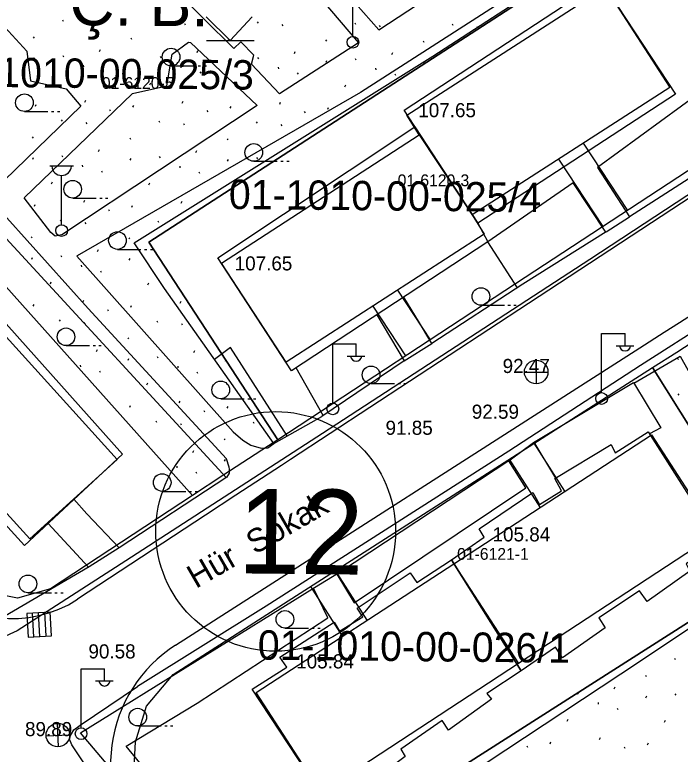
# Model space of a CAD drawing. Extents: x 412225 to 413380, y 4456471 to 4457189.
# Drawn here: x 412683.6 to 412740.2, y 4456998.3 to 4457061.2 of the extents above; entities that cross this region are included whole.
import ezdxf

# ---------------------------------------------------------------- set-up
doc = ezdxf.new("R2010")
doc.units = 0
for name, color, linetype in [('0_HALİHAZIR', 7, 'Continuous'), ('0_KADASTRO', 7, 'Continuous'), ('Level 27', 7, 'Continuous'), ('Level 41', 7, 'Continuous'), ('Level 56', 7, 'Continuous'), ('Level 57', 7, 'Continuous'), ('Level 58', 7, 'Continuous'), ('Level 59', 7, 'Continuous'), ('Level 62', 7, 'Continuous')]:
    doc.layers.add(name, color=color, linetype=linetype)

msp = doc.modelspace()

# ---------------------------------------------------------------- linework, layer by layer
at = {"layer": '0_HALİHAZIR'}
for p, q in [((412712.35, 4457059.356), (412712.35, 4457063.549)), ((412701.915, 4457059.013), (412699.855, 4457061.003)), ((412701.915, 4457059.013), (412703.765, 4457061.023)), ((412699.895, 4457059.013), (412703.935, 4457059.013)), ((412696.879, 4457056.841), (412698.879, 4457056.841)), ((412699.179, 4457056.841), (412699.379, 4457056.841)), ((412699.679, 4457056.841), (412699.879, 4457056.841)), ((412684.4, 4457052.959), (412686.4, 4457052.959)), ((412686.7, 4457052.959), (412686.9, 4457052.959)), ((412687.2, 4457052.959), (412687.4, 4457052.959)), ((412703.915, 4457048.725), (412705.915, 4457048.725)), ((412706.215, 4457048.725), (412706.415, 4457048.725)), ((412706.715, 4457048.725), (412706.915, 4457048.725)), ((412686.563, 4457048.326), (412688.563, 4457048.326)), ((412687.563, 4457043.326), (412687.563, 4457047.519)), ((412688.504, 4457045.594), (412690.504, 4457045.594)), ((412690.804, 4457045.594), (412691.004, 4457045.594)), ((412691.304, 4457045.594), (412691.504, 4457045.594)), ((412692.316, 4457041.228), (412694.316, 4457041.228)), ((412694.616, 4457041.228), (412694.816, 4457041.228)), ((412695.116, 4457041.228), (412695.316, 4457041.228)), ((412723.249, 4457036.464), (412725.249, 4457036.464)), ((412725.549, 4457036.464), (412725.749, 4457036.464)), ((412726.049, 4457036.464), (412726.249, 4457036.464)), ((412733.51, 4457029.057), (412733.51, 4457034.057)), ((412733.51, 4457034.057), (412735.51, 4457034.057)), ((412735.51, 4457033.057), (412735.51, 4457034.057)), ((412687.938, 4457033.033), (412689.938, 4457033.034)), ((412690.238, 4457033.034), (412690.438, 4457033.034)), ((412690.738, 4457033.034), (412690.938, 4457033.034)), ((412710.631, 4457028.172), (412710.631, 4457033.172)), ((412710.631, 4457033.172), (412712.631, 4457033.172)), ((412712.631, 4457032.172), (412712.631, 4457033.172)), ((412734.75, 4457033.017), (412736.25, 4457033.017)), ((412711.871, 4457032.132), (412713.371, 4457032.132)), ((412727.964, 4457029.781), (412727.964, 4457031.781)), ((412726.944, 4457030.771), (412728.944, 4457030.771)), ((412713.898, 4457029.798), (412715.898, 4457029.799)), ((412716.198, 4457029.799), (412716.398, 4457029.799)), ((412716.698, 4457029.799), (412716.898, 4457029.799)), ((412701.105, 4457028.514), (412703.105, 4457028.514)), ((412703.405, 4457028.514), (412703.605, 4457028.514)), ((412703.905, 4457028.514), (412704.105, 4457028.514)), ((412696.122, 4457020.631), (412698.122, 4457020.631)), ((412698.422, 4457020.631), (412698.622, 4457020.631)), ((412698.922, 4457020.631), (412699.122, 4457020.631)), ((412684.695, 4457012.005), (412686.695, 4457012.005)), ((412686.995, 4457012.005), (412687.195, 4457012.005)), ((412687.495, 4457012.005), (412687.695, 4457012.005)), ((412686.586, 4457010.344), (412684.59, 4457010.224)), ((412686.586, 4457010.344), (412684.59, 4457010.224)), ((412685.708, 4457008.288), (412685.588, 4457010.284)), ((412686.255, 4457008.32), (412686.135, 4457010.317)), ((412686.706, 4457008.348), (412686.586, 4457010.344)), ((412686.706, 4457008.348), (412686.586, 4457010.344)), ((412684.59, 4457010.224), (412684.71, 4457008.228)), ((412684.59, 4457010.224), (412684.71, 4457008.228)), ((412685.213, 4457008.258), (412685.093, 4457010.254)), ((412706.569, 4457008.988), (412708.569, 4457008.988)), ((412708.869, 4457008.988), (412709.069, 4457008.988)), ((412709.369, 4457008.988), (412709.569, 4457008.988)), ((412684.71, 4457008.228), (412686.706, 4457008.348)), ((412684.71, 4457008.228), (412686.706, 4457008.348)), ((412689.213, 4457000.53), (412689.213, 4457005.53)), ((412689.213, 4457005.53), (412691.213, 4457005.53)), ((412691.213, 4457004.53), (412691.213, 4457005.53)), ((412690.453, 4457004.49), (412691.953, 4457004.49)), ((412687.31, 4456998.88), (412687.204, 4457000.877)), ((412694.038, 4457000.664), (412696.038, 4457000.664)), ((412696.338, 4457000.664), (412696.538, 4457000.664)), ((412696.838, 4457000.664), (412697.038, 4457000.664)), ((412686.239, 4456999.815), (412688.236, 4456999.92))]:
    msp.add_line(p, q, dxfattribs=at)
for points in [[(412679.492, 4457100.883), (412685.765, 4457093.331), (412695.767, 4457081.892), (412711.944, 4457062.881), (412714.563, 4457059.918), (412733.403, 4457072.28)], [(412699.183, 4457074.824), (412712.815, 4457058.797), (412706.095, 4457054.452), (412703.709, 4457057.001), (412703.931, 4457057.744), (412702.81, 4457058.887), (412702.219, 4457058.31), (412697.048, 4457063.454), (412696.431, 4457066.287), (412693.596, 4457066.79), (412691.907, 4457068.474)], [(412735.889, 4457069.296), (412712.998, 4457054.578), (412688.896, 4457040.68), (412688.846, 4457040.646), (412702.156, 4457025.684), (412702.983, 4457024.982), (412703.655, 4457024.557), (412704.543, 4457024.315), (412705.104, 4457024.334), (412705.619, 4457024.714)], [(412705.619, 4457024.714), (412696.306, 4457037.882), (412693.735, 4457041.769), (412719.148, 4457057.68), (412731.808, 4457065.9), (412736.393, 4457068.913)], [(412689.187, 4457053.409), (412682.705, 4457047.115), (412670.043, 4457060.984), (412676.472, 4457066.964)], [(412676.472, 4457066.964), (412684.6, 4457058.084), (412684.929, 4457055.57), (412687.949, 4457054.875), (412689.187, 4457053.409)], [(412743.255, 4457064.858), (412750.684, 4457056.25), (412751.37, 4457055.501), (412751.644, 4457054.884), (412751.715, 4457054.13), (412751.645, 4457053.494), (412751.33, 4457052.895), (412750.914, 4457052.462), (412732.528, 4457040.373), (412709.767, 4457025.551), (412693.023, 4457014.728), (412683.779, 4457008.772), (412682.481, 4457008.164), (412681.519, 4457008.117), (412680.859, 4457008.201), (412680.199, 4457008.518)], [(412701.62, 4457021.819), (412701.846, 4457022.184), (412701.864, 4457022.512), (412701.824, 4457022.685), (412701.581, 4457023.392), (412689.825, 4457036.19), (412677.693, 4457049.702), (412669.04, 4457059.012), (412668.703, 4457059.322), (412668.472, 4457059.322), (412668.119, 4457059.097), (412667.979, 4457058.983), (412667.539, 4457058.415)], [(412687.586, 4457042.462), (412687.008, 4457042.358), (412686.634, 4457042.658), (412684.379, 4457045.602), (412693.591, 4457054.492), (412696.512, 4457055.153), (412696.97, 4457057.832), (412698.352, 4457058.855), (412698.522, 4457058.846), (412704.204, 4457053.468)], [(412746.106, 4457057.901), (412742.091, 4457054.728), (412733.161, 4457048.198), (412735.899, 4457044.008)], [(412704.204, 4457053.468), (412687.586, 4457042.462)], [(412750.242, 4457053.211), (412735.899, 4457044.008)], [(412733.871, 4457042.691), (412731.101, 4457046.876), (412723.841, 4457041.87)], [(412776.877, 4457027.058), (412765.86, 4457039.533), (412762.016, 4457043.974), (412761.034, 4457044.744), (412760.075, 4457045.038), (412758.901, 4457044.93), (412758.111, 4457044.728), (412757.388, 4457044.413), (412756.798, 4457044.091), (412748.922, 4457039.064), (412736.837, 4457031.35), (412725.625, 4457024.04), (412704.983, 4457010.859), (412694.028, 4457004.011)], [(412733.906, 4457042.713), (412735.899, 4457044.008)], [(412733.906, 4457042.713), (412726.803, 4457038.255), (412719.06, 4457033.209)], [(412682.837, 4457042.163), (412701.583, 4457021.795)], [(412726.352, 4457037.961), (412723.841, 4457041.87)], [(412719.06, 4457033.209), (412717.931, 4457035.119), (412716.693, 4457037.167)], [(412714.397, 4457035.656), (412716.705, 4457031.726)], [(412716.705, 4457031.726), (412719.06, 4457033.209)], [(412706.764, 4457025.354), (412701.926, 4457032.88), (412700.579, 4457031.84)], [(412716.705, 4457031.726), (412709.697, 4457026.995)], [(412740.199, 4457032.125), (412749.832, 4457014.873), (412735.14, 4457005.068), (412720.44, 4456995.348)], [(412736.266, 4457029.838), (412740.199, 4457032.125)], [(412709.825, 4457027.081), (412707.535, 4457031.141)], [(412727.724, 4457024.795), (412736.237, 4457029.886), (412736.237, 4457029.886), (412738.567, 4457026.049), (412737.597, 4457025.517)], [(412705.619, 4457024.714), (412709.697, 4457026.995)], [(412725.739, 4457023.317), (412727.724, 4457024.795)], [(412727.746, 4457024.809), (412729.598, 4457021.747)], [(412710.984, 4457013.59), (412712.462, 4457011.138), (412727.08, 4457020.935), (412725.623, 4457023.24)], [(412711.138, 4457013.683), (412725.799, 4457023.356)], [(412701.632, 4457021.827), (412692.474, 4457015.82)], [(412692.474, 4457015.82), (412689.716, 4457018.706), (412688.615, 4457019.958)], [(412689.917, 4457014.214), (412682.266, 4457009.748), (412681.695, 4457009.559), (412681.378, 4457009.551), (412673.494, 4457018.65)], [(412689.857, 4457014.179), (412686.411, 4457017.902)], [(412692.474, 4457015.82), (412689.917, 4457014.214)], [(412709.076, 4457012.441), (412711.138, 4457013.683)], [(412704.449, 4456982.036), (412689.183, 4457000.086), (412709.076, 4457012.441)], [(412704.416, 4456982.075), (412704.909, 4456982.634), (412705.139, 4456983.084), (412705.251, 4456983.577), (412705.151, 4456984.228), (412693.058, 4456998.944), (412699.096, 4457002.606), (412710.22, 4457009.872), (412708.996, 4457012.391)], [(412761.497, 4456930.447), (412753.688, 4456940.053), (412747.141, 4456947.498), (412746.397, 4456948.389), (412745.949, 4456948.681), (412745.331, 4456948.738), (412744.516, 4456948.525), (412743.201, 4456947.596), (412739.127, 4456944.013), (412738.445, 4456943.769), (412737.57, 4456943.803), (412736.501, 4456944.322), (412735.14, 4456945.526), (412721.889, 4456960.912), (412705.563, 4456978.944), (412695.97, 4456990.045), (412691.524, 4456994.846), (412689.517, 4456997.436), (412688.422, 4456999.052), (412688.241, 4456999.549), (412688.318, 4456999.849), (412688.611, 4457000.321), (412689.132, 4457000.744), (412694.028, 4457004.011)]]:
    msp.add_lwpolyline(points, dxfattribs=at)
for points in [[(412716.713, 4457053.072), (412733.49, 4457064.082), (412739.799, 4457054.433), (412722.975, 4457043.45)], [(412722.975, 4457043.45), (412723.841, 4457041.87), (412707.138, 4457030.88), (412700.852, 4457040.503), (412717.633, 4457051.658)], [(412677.769, 4457037.447), (412679.28, 4457038.853), (412692.744, 4457023.809), (412684.393, 4457016.019), (412670.865, 4457030.893)], [(412720.742, 4457014.79), (412723.511, 4457016.726), (412723.086, 4457017.442), (412727.67, 4457020.536), (412728.236, 4457019.508), (412730.089, 4457020.689), (412729.546, 4457021.716), (412734.326, 4457024.605), (412734.679, 4457023.904), (412737.477, 4457025.705), (412743.402, 4457016.381), (412740.706, 4457014.453), (412741.027, 4457013.839), (412737.395, 4457011.243), (412736.737, 4457012.154), (412733.279, 4457009.853), (412733.818, 4457009.009), (412730.189, 4457006.461), (412729.58, 4457007.382), (412726.661, 4457005.369)], [(412703.783, 4457003.802), (412706.731, 4457005.655), (412706.143, 4457006.514), (412710.746, 4457009.51), (412711.204, 4457008.731), (412713.204, 4457009.952), (412712.708, 4457010.697), (412717.237, 4457013.684), (412717.779, 4457012.876), (412720.742, 4457014.79), (412726.661, 4457005.369), (412723.758, 4457003.428), (412724.146, 4457002.932), (412720.475, 4457000.301), (412719.934, 4457001.121), (412716.432, 4456998.676), (412716.813, 4456998.06), (412713.443, 4456995.571), (412712.847, 4456996.504), (412710.028, 4456994.327)]]:
    msp.add_lwpolyline(points, close=True, dxfattribs=at)
for centre, radius in [((412712.35, 4457058.856), 0.5), ((412696.879, 4457057.591), 0.75), ((412684.4, 4457053.709), 0.75), ((412703.915, 4457049.475), 0.75), ((412688.504, 4457046.344), 0.75), ((412687.563, 4457042.826), 0.5), ((412692.316, 4457041.978), 0.75), ((412723.249, 4457037.214), 0.75), ((412687.938, 4457033.784), 0.75), ((412727.948, 4457030.789), 1), ((412713.898, 4457030.548), 0.75), ((412701.105, 4457029.264), 0.75), ((412733.52, 4457028.533), 0.5), ((412710.641, 4457027.647), 0.5), ((412696.122, 4457021.381), 0.75), ((412684.695, 4457012.755), 0.75), ((412706.569, 4457009.738), 0.75), ((412694.038, 4457001.414), 0.75), ((412687.242, 4456999.886), 1), ((412689.223, 4457000.006), 0.5)]:
    msp.add_circle(centre, radius, dxfattribs=at)
for centre, radius, start, end in [((412687.563, 4457048.356), 0.837, 183.298, 356.90719), ((412735.51, 4457033.061), 0.474, 184.83843, 355.14641), ((412712.631, 4457032.175), 0.474, 184.83843, 355.14641), ((412691.213, 4457004.534), 0.474, 184.83843, 355.14641)]:
    msp.add_arc(centre, radius, start, end, dxfattribs=at)
at = {"layer": '0_KADASTRO'}
for points in [[(412648.699, 4457046.374), (412649.306, 4457046.925), (412654.025, 4457051.213), (412654.627, 4457051.76), (412672.943, 4457068.403), (412690.156, 4457084.044), (412677.17, 4457098.634), (412676.859, 4457098.984), (412679.801, 4457101.657), (412680.404, 4457100.989), (412696.526, 4457083.162), (412711.883, 4457066.181), (412726.691, 4457079.62), (412727.768, 4457078.353), (412736.14, 4457068.507), (412715.361, 4457055.043), (412694.972, 4457041.832), (412705.949, 4457025.019), (412705.176, 4457024.512), (412701.293, 4457021.967), (412698.715, 4457020.277), (412666.195, 4457056.65), (412651.296, 4457043.314), (412651.156, 4457043.479)], [(412694.972, 4457041.832), (412715.361, 4457055.043), (412736.14, 4457068.507), (412742.859, 4457060.585), (412745.985, 4457051.286), (412744.84, 4457050.509), (412726.191, 4457038.285), (412705.949, 4457025.019)], [(412651.296, 4457043.314), (412666.195, 4457056.65), (412698.715, 4457020.277), (412686.613, 4457012.33), (412683.807, 4457011.528), (412680.955, 4457012.103), (412678.505, 4457013.338)], [(412693.675, 4456996.092), (412693.851, 4456999.31), (412694.796, 4457002.349), (412697.045, 4457005.037), (412737.837, 4457031.159), (412748.435, 4457014.29), (412701.888, 4456984.577), (412694.625, 4456992.61)]]:
    msp.add_lwpolyline(points, close=True, dxfattribs=at)
msp.add_lwpolyline([(412784.218, 4456980.035), (412748.469, 4456948.003), (412745.79, 4456950.928), (412749.434, 4456954.234), (412753.193, 4456957.646), (412737.772, 4456974.71), (412722.35, 4456991.774), (412707.535, 4456978.331), (412701.888, 4456984.577), (412748.435, 4457014.29), (412737.837, 4457031.159), (412739.91, 4457032.486), (412741.218, 4457033.324), (412758.059, 4457014.779), (412763.276, 4456999.844), (412771.137, 4457000.378), (412775.962, 4456995.065)], dxfattribs=at)
at = {"layer": 'Level 27'}
for points in [[(412745.985, 4457051.286), (412744.84, 4457050.509), (412726.191, 4457038.285), (412705.949, 4457025.019), (412705.176, 4457024.512), (412701.293, 4457021.967), (412698.715, 4457020.277), (412686.613, 4457012.33), (412683.807, 4457011.528), (412680.955, 4457012.103), (412678.505, 4457013.338), (412651.296, 4457043.314), (412648.699, 4457046.374), (412649.306, 4457046.925), (412654.025, 4457051.213), (412654.627, 4457051.76), (412641.805, 4457066.138), (412641.315, 4457066.687)], [(412773.296, 4456920.901), (412757.565, 4456938.074), (412748.469, 4456948.003), (412745.79, 4456950.928), (412738.385, 4456944.21), (412738.165, 4456944.453), (412722.96, 4456961.27), (412707.535, 4456978.331), (412701.888, 4456984.577), (412694.625, 4456992.61), (412693.675, 4456996.092), (412693.851, 4456999.31), (412694.796, 4457002.349), (412697.045, 4457005.037), (412737.837, 4457031.159), (412739.91, 4457032.486), (412741.218, 4457033.324), (412750.109, 4457039.017)]]:
    msp.add_lwpolyline(points, dxfattribs=at)
at = {"layer": 'Level 41'}
for p, q in [((412687.625, 4457060.749), (412687.695, 4457060.642)), ((412695.917, 4457060.665), (412695.987, 4457060.557)), ((412689.722, 4457060.536), (412689.792, 4457060.428)), ((412698.014, 4457060.451), (412698.084, 4457060.343)), ((412704.21, 4457060.58), (412704.28, 4457060.472)), ((412706.307, 4457060.366), (412706.377, 4457060.258)), ((412712.502, 4457060.495), (412712.572, 4457060.387)), ((412714.599, 4457060.281), (412714.669, 4457060.174)), ((412720.795, 4457060.41), (412720.865, 4457060.302)), ((412722.892, 4457060.196), (412722.962, 4457060.089)), ((412685.154, 4457059.322), (412685.224, 4457059.214)), ((412693.447, 4457059.237), (412693.517, 4457059.129)), ((412701.739, 4457059.152), (412701.809, 4457059.044)), ((412710.032, 4457059.067), (412710.102, 4457058.959)), ((412718.324, 4457058.982), (412718.394, 4457058.874)), ((412690.794, 4457058.071), (412690.866, 4457058.229)), ((412699.086, 4457057.986), (412699.159, 4457058.144)), ((412685.192, 4457057.399), (412685.266, 4457057.558)), ((412687.661, 4457057.719), (412687.731, 4457057.611)), ((412693.485, 4457057.314), (412693.559, 4457057.474)), ((412695.953, 4457057.634), (412696.023, 4457057.526)), ((412704.246, 4457057.549), (412704.316, 4457057.441)), ((412707.379, 4457057.901), (412707.451, 4457058.059)), ((412715.671, 4457057.816), (412715.744, 4457057.974)), ((412689.411, 4457056.91), (412689.427, 4457056.75)), ((412701.778, 4457057.229), (412701.851, 4457057.389)), ((412710.07, 4457057.145), (412710.144, 4457057.304)), ((412712.538, 4457057.464), (412712.608, 4457057.357)), ((412718.363, 4457057.06), (412718.436, 4457057.219)), ((412691.036, 4457056.423), (412691.105, 4457056.316)), ((412697.703, 4457056.825), (412697.72, 4457056.665)), ((412699.328, 4457056.338), (412699.397, 4457056.231)), ((412705.996, 4457056.74), (412706.012, 4457056.58)), ((412707.621, 4457056.254), (412707.69, 4457056.146)), ((412714.288, 4457056.655), (412714.305, 4457056.495)), ((412715.913, 4457056.169), (412715.982, 4457056.061)), ((412686.787, 4457055.323), (412686.861, 4457055.482)), ((412695.08, 4457055.238), (412695.153, 4457055.397)), ((412703.372, 4457055.153), (412703.446, 4457055.312)), ((412711.665, 4457055.068), (412711.739, 4457055.227)), ((412689.543, 4457053.764), (412689.615, 4457053.924)), ((412697.836, 4457053.68), (412697.908, 4457053.839)), ((412706.129, 4457053.595), (412706.2, 4457053.754)), ((412685.329, 4457053.4), (412685.402, 4457053.559)), ((412691.632, 4457053.127), (412691.702, 4457053.02)), ((412693.622, 4457053.315), (412693.695, 4457053.474)), ((412701.915, 4457053.23), (412701.987, 4457053.389)), ((412710.207, 4457053.145), (412710.28, 4457053.304)), ((412699.925, 4457053.042), (412699.994, 4457052.935)), ((412708.217, 4457052.957), (412708.287, 4457052.851)), ((412687.538, 4457052.24), (412687.608, 4457052.132)), ((412689.635, 4457052.026), (412689.705, 4457051.919)), ((412695.83, 4457052.155), (412695.9, 4457052.047)), ((412697.927, 4457051.942), (412697.997, 4457051.834)), ((412704.123, 4457052.07), (412704.193, 4457051.962)), ((412706.22, 4457051.857), (412706.29, 4457051.749)), ((412685.067, 4457050.812), (412685.137, 4457050.704)), ((412693.36, 4457050.727), (412693.429, 4457050.619)), ((412701.652, 4457050.642), (412701.722, 4457050.535)), ((412690.706, 4457049.561), (412690.779, 4457049.72)), ((412698.999, 4457049.476), (412699.072, 4457049.635)), ((412685.105, 4457048.89), (412685.179, 4457049.049)), ((412687.574, 4457049.209), (412687.644, 4457049.102)), ((412693.398, 4457048.805), (412693.471, 4457048.964)), ((412695.866, 4457049.124), (412695.936, 4457049.017)), ((412701.69, 4457048.72), (412701.764, 4457048.879)), ((412704.159, 4457049.04), (412704.229, 4457048.932)), ((412689.323, 4457048.4), (412689.34, 4457048.24)), ((412697.616, 4457048.316), (412697.632, 4457048.155)), ((412690.949, 4457047.914), (412691.018, 4457047.806)), ((412699.241, 4457047.829), (412699.31, 4457047.721)), ((412686.7, 4457046.813), (412686.774, 4457046.972)), ((412694.993, 4457046.728), (412695.066, 4457046.888)), ((412685.242, 4457044.89), (412685.315, 4457045.049)), ((412689.456, 4457045.255), (412689.528, 4457045.414)), ((412693.535, 4457044.805), (412693.608, 4457044.964)), ((412697.749, 4457045.17), (412697.821, 4457045.329)), ((412691.545, 4457044.617), (412691.615, 4457044.511)), ((412687.451, 4457043.73), (412687.521, 4457043.623)), ((412695.743, 4457043.645), (412695.813, 4457043.538)), ((412689.548, 4457043.517), (412689.617, 4457043.409)), ((412684.98, 4457042.303), (412685.05, 4457042.195)), ((412693.272, 4457042.218), (412693.342, 4457042.11)), ((412690.619, 4457041.052), (412690.692, 4457041.21)), ((412685.018, 4457040.38), (412685.092, 4457040.539)), ((412687.487, 4457040.7), (412687.556, 4457040.592)), ((412689.236, 4457039.891), (412689.253, 4457039.731)), ((412693.311, 4457040.295), (412693.384, 4457040.454)), ((412690.862, 4457039.404), (412690.93, 4457039.296)), ((412686.613, 4457038.304), (412686.687, 4457038.463)), ((412694.906, 4457038.219), (412694.979, 4457038.378)), ((412689.369, 4457036.745), (412689.441, 4457036.905)), ((412697.662, 4457036.66), (412697.733, 4457036.82)), ((412685.155, 4457036.38), (412685.228, 4457036.54)), ((412691.458, 4457036.108), (412691.528, 4457036.001)), ((412693.448, 4457036.296), (412693.52, 4457036.455)), ((412687.364, 4457035.221), (412687.433, 4457035.113)), ((412689.46, 4457035.007), (412689.53, 4457034.9)), ((412695.656, 4457035.136), (412695.726, 4457035.028)), ((412697.753, 4457034.922), (412697.823, 4457034.815)), ((412693.185, 4457033.708), (412693.255, 4457033.6)), ((412690.532, 4457032.542), (412690.605, 4457032.7)), ((412698.825, 4457032.457), (412698.897, 4457032.616)), ((412693.224, 4457031.786), (412693.297, 4457031.945)), ((412695.692, 4457032.105), (412695.762, 4457031.998)), ((412701.516, 4457031.701), (412701.545, 4457031.764)), ((412739.979, 4457031.949), (412740.049, 4457031.842)), ((412689.149, 4457031.381), (412689.166, 4457031.221)), ((412697.442, 4457031.296), (412697.458, 4457031.136)), ((412690.774, 4457030.895), (412690.843, 4457030.787)), ((412699.067, 4457030.81), (412699.136, 4457030.702)), ((412694.818, 4457029.709), (412694.892, 4457029.868)), ((412740.015, 4457028.919), (412740.085, 4457028.811)), ((412693.361, 4457027.786), (412693.433, 4457027.945)), ((412697.575, 4457028.151), (412697.646, 4457028.31)), ((412699.663, 4457027.513), (412699.733, 4457027.407)), ((412701.653, 4457027.701), (412701.726, 4457027.86)), ((412695.569, 4457026.626), (412695.639, 4457026.519)), ((412697.666, 4457026.413), (412697.736, 4457026.305)), ((412703.862, 4457026.541), (412703.931, 4457026.434)), ((412701.391, 4457025.114), (412701.461, 4457025.006)), ((412698.738, 4457023.948), (412698.81, 4457024.106)), ((412701.429, 4457023.191), (412701.503, 4457023.35)), ((412697.355, 4457022.787), (412697.371, 4457022.627)), ((412698.98, 4457022.3), (412699.049, 4457022.192)), ((412739.717, 4457006.421), (412739.787, 4457006.313)), ((412737.247, 4457004.993), (412737.317, 4457004.885)), ((412734.594, 4457003.827), (412734.666, 4457003.985)), ((412731.47, 4457003.461), (412731.531, 4457003.367)), ((412739.753, 4457003.39), (412739.823, 4457003.282)), ((412737.285, 4457003.07), (412737.359, 4457003.23)), ((412733.211, 4457002.666), (412733.227, 4457002.506)), ((412734.836, 4457002.179), (412734.905, 4457002.072)), ((412730.587, 4457001.079), (412730.661, 4457001.238)), ((412738.88, 4457000.994), (412738.953, 4457001.153)), ((412733.343, 4456999.521), (412733.415, 4456999.68)), ((412727.139, 4456998.968), (412727.209, 4456998.861)), ((412729.129, 4456999.156), (412729.202, 4456999.315)), ((412737.422, 4456999.071), (412737.495, 4456999.23)), ((412735.432, 4456998.883), (412735.502, 4456998.776))]:
    msp.add_line(p, q, dxfattribs=at)
at = {"layer": 'Level 57'}
for points in [[(412705.949, 4457025.019), (412694.972, 4457041.832), (412715.361, 4457055.043), (412736.14, 4457068.507)], [(412651.296, 4457043.314), (412666.195, 4457056.65), (412698.715, 4457020.277)], [(412701.888, 4456984.577), (412748.435, 4457014.29), (412737.837, 4457031.159)]]:
    msp.add_lwpolyline(points, dxfattribs=at)
at = {"layer": 'Level 58'}
msp.add_circle((412705.781, 4457017.219), 10.2, dxfattribs=at)
at = {"layer": 'Level 59'}
for p, q in [((412731.955, 4457050.27), (412735.718, 4457044.53)), ((412729.853, 4457048.915), (412733.627, 4457043.159)), ((412716.144, 4457037.764), (412718.924, 4457033.523)), ((412714.049, 4457036.399), (412716.833, 4457032.152)), ((412730.394, 4457020.643), (412727.782, 4457024.72)), ((412728.3, 4457019.277), (412725.677, 4457023.372)), ((412720.935, 4457014.474), (412726.442, 4457005.985)), ((412713.572, 4457009.672), (412710.87, 4457013.89)), ((412711.477, 4457008.306), (412708.765, 4457012.542))]:
    msp.add_line(p, q, dxfattribs=at)
for points in [[(412717.996, 4457050.96), (412716.932, 4457052.659), (412733.813, 4457063.54), (412739.309, 4457055.009), (412722.499, 4457044.176)], [(412677.382, 4457036.87), (412678.783, 4457038.24), (412692.286, 4457023.342), (412684.857, 4457016.586), (412671.391, 4457031.388)], [(412720.935, 4457014.474), (412737.758, 4457025.446), (412743.236, 4457016.993), (412726.442, 4457005.985)], [(412726.442, 4457005.985), (412709.649, 4456994.978), (412704.112, 4457003.502), (412720.935, 4457014.474)]]:
    msp.add_lwpolyline(points, dxfattribs=at)
msp.add_lwpolyline([(412701.179, 4457040.04), (412717.996, 4457050.96), (412722.499, 4457044.176), (412723.53, 4457042.531), (412706.665, 4457031.624)], close=True, dxfattribs=at)
at = {"layer": 'Level 62'}
for points in [[(412750.792, 4457052.018), (412727.287, 4457036.612), (412707.046, 4457023.346), (412706.273, 4457022.839), (412702.389, 4457020.294), (412699.812, 4457018.605), (412688.922, 4457011.454)], [(412697.262, 4457007.552), (412736.759, 4457032.843), (412738.831, 4457034.17), (412740.139, 4457035.008), (412758.362, 4457046.675)]]:
    msp.add_lwpolyline(points, dxfattribs=at)
for centre, radius, start, end in [((412683.432, 4457019.812), 10, 222.22806, 303.29486), ((412703.733, 4456997.446), 12, 122.63488, 222.11673)]:
    msp.add_arc(centre, radius, start, end, dxfattribs=at)

# ---------------------------------------------------------------- texts
at = {"layer": '0_HALİHAZIR'}
for s, p in [('107.65', (412717.915, 4457052.472)), ('107.65', (412702.289, 4457039.433)), ('92.47', (412725.093, 4457030.701)), ('92.59', (412722.469, 4457026.81)), ('91.85', (412715.13, 4457025.442)), ('105.84', (412724.236, 4457016.371)), ('90.58', (412689.845, 4457006.41)), ('105.84', (412707.528, 4457005.561)), ('89.89', (412684.448, 4456999.798))]:
    msp.add_text(s, height=1.2, dxfattribs=at).set_placement(p)
msp.add_text('Hür  Sokak', height=2, rotation=29.9984, dxfattribs=at).set_placement((412698.992, 4457012.318))
at = {"layer": '0_KADASTRO'}
for s, p in [('01-6120-5', (412690.985, 4457054.883)), ('01-6120-5', (412690.985, 4457054.883)), ('01-6120-3', (412716.157, 4457046.603)), ('01-6120-3', (412716.157, 4457046.603)), ('01-6121-1', (412721.219, 4457014.806)), ('01-6121-1', (412721.219, 4457014.806))]:
    msp.add_text(s, height=1, dxfattribs=at).set_placement(p)
at = {"layer": 'Level 41'}
msp.add_text('Ç. B.', height=4, rotation=359.4141, dxfattribs=at).set_placement((412688.195, 4457060.313))
at = {"layer": 'Level 56'}
for s, p in [('01-1010-00-025/3', (412677.33, 4457055.092)), ('01-1010-00-025/4', (412701.786, 4457044.67)), ('01-1010-00-026/1', (412704.247, 4457006.312))]:
    msp.add_text(s, height=2.5, rotation=359.4136, dxfattribs=at).set_placement(p)
at = {"layer": 'Level 58'}
msp.add_text('12', height=7.2, rotation=359.4141, dxfattribs=at).set_placement((412702.515, 4457013.652))

doc.saveas('drawing.dxf')
